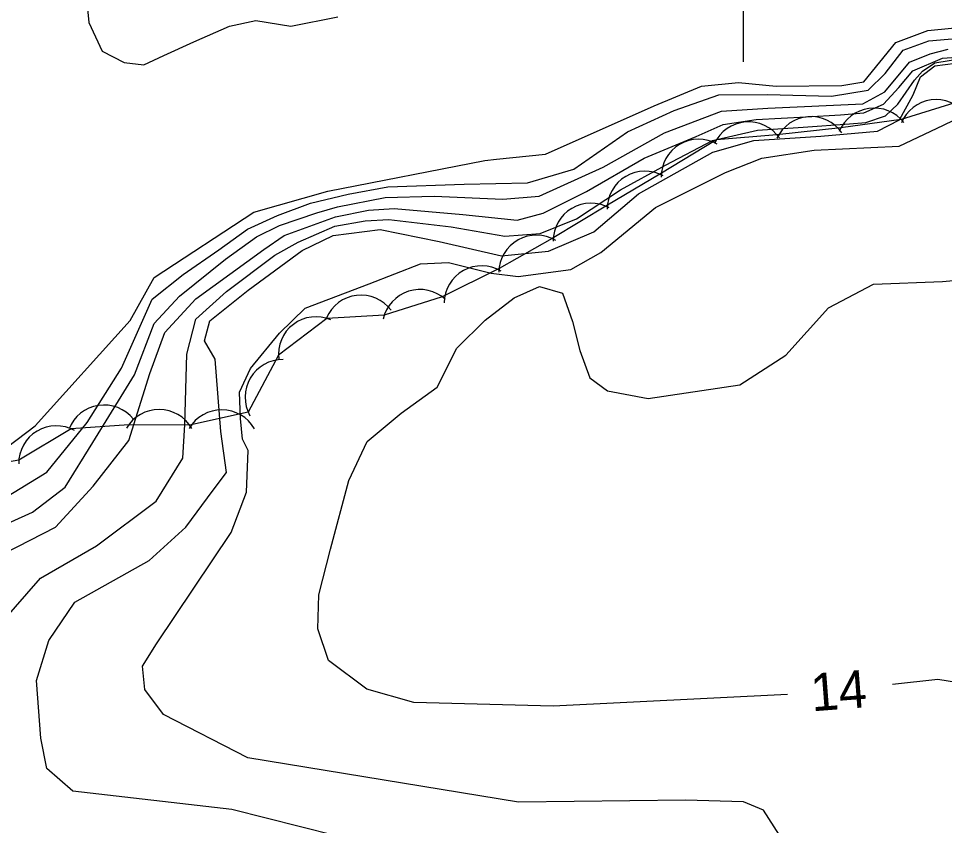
# Model space of a CAD drawing. Extents: x 646142 to 649934, y 5874075 to 5876351.
# Drawn here: x 647942.2 to 648016.1, y 5874929.1 to 5874993.5 of the extents above; entities that cross this region are included whole.
import ezdxf

# ---------------------------------------------------------------- set-up
doc = ezdxf.new("R2010")
doc.units = 0
for name, color, linetype in [('Niveau 1', 7, 'Continuous'), ('Niveau 2', 7, 'Continuous'), ('Niveau 4', 7, 'Continuous'), ('Niveau 44', 7, 'Continuous'), ('Niveau 61', 7, 'Continuous')]:
    doc.layers.add(name, color=color, linetype=linetype)

msp = doc.modelspace()

# ---------------------------------------------------------------- linework, layer by layer
at = {"layer": 'Niveau 1'}
for points in [[(647958.331, 5874960.519), (647957.875, 5874966.289), (647957.02, 5874967.747), (647957.453, 5874969.334), (647960.522, 5874971.779), (647964.82, 5874974.941), (647967.304, 5874976.14), (647971.04, 5874976.634), (647975.748, 5874975.682), (647980.713, 5874974.518), (647984.461, 5874974.894), (647988.092, 5874976.446), (647991.636, 5874979.473), (647997.575, 5874982.801), (648000.855, 5874983.724), (648006.202, 5874984.082), (648010.717, 5874984.476), (648012.462, 5874985.364), (648013.565, 5874987.374), (648014.133, 5874988.797), (648015.288, 5874989.685), (648016.922, 5874989.908)], [(647981.847, 5874905.402), (647984.241, 5874908.074), (647987.016, 5874911.08), (647990.389, 5874915.213), (647991.42, 5874917.926), (647991.186, 5874920.274), (647989.993, 5874922.764), (647987.852, 5874924.09), (647985.312, 5874924.666), (647978.37, 5874925.511), (647959.207, 5874930.348), (647946.527, 5874931.803), (647944.455, 5874933.612), (647943.975, 5874936.055), (647943.635, 5874940.648), (647944.618, 5874943.832), (647946.679, 5874946.887), (647952.616, 5874950.213), (647955.543, 5874952.88), (647957.733, 5874955.83), (647958.776, 5874957.24), (647958.331, 5874960.519)]]:
    msp.add_lwpolyline(points, dxfattribs=at)
at = {"layer": 'Niveau 2'}
for points in [[(647941.012, 5874955.168), (647944.448, 5874957.269), (647947.68, 5874961.227), (647950.401, 5874965.563), (647952.858, 5874971.065), (647955.339, 5874973.047), (647958.179, 5874975.004), (647960.454, 5874976.666), (647962.846, 5874977.743), (647965.486, 5874978.725), (647968.48, 5874979.443), (647971.665, 5874980.032), (647977.743, 5874980.254), (647982.793, 5874980.343), (647986.494, 5874981.431), (647990.779, 5874984.43), (647994.48, 5874986.116), (647998.046, 5874987.37), (648001.911, 5874987.4), (648007.043, 5874987.258), (648009.972, 5874987.731), (648011.328, 5874989.062), (648012.749, 5874990.937), (648014.818, 5874991.682), (648018.831, 5874992.026)], [(647939.599, 5874952.407), (647943.314, 5874954.063), (647945.927, 5874956.08), (647948.127, 5874959.64), (647951.45, 5874965.042), (647953.004, 5874969.133), (647955.045, 5874971.306), (647958.702, 5874974.268), (647961.17, 5874976.036), (647963.012, 5874976.937), (647966.001, 5874977.953), (647967.645, 5874978.446), (647971.434, 5874979.184), (647975.347, 5874979.279), (647980.836, 5874979.054), (647983.724, 5874979.285), (647988.837, 5874981.593), (647993.733, 5874984.351), (647998.258, 5874986.058), (648001.977, 5874986.312), (648009.549, 5874986.655), (648011.297, 5874987.606), (648013.26, 5874989.98), (648014.917, 5874990.654), (648016.338, 5874991.005)], [(647937.028, 5874948.735), (647945.156, 5874952.884), (647948.152, 5874956.161), (647950.994, 5874959.78), (647952.657, 5874965.127), (647953.873, 5874968.404), (647956.334, 5874971.093), (647961.756, 5874975.031), (647963.395, 5874976.148), (647967.488, 5874977.646), (647970.107, 5874978.162), (647972.17, 5874978.295), (647977.645, 5874977.832), (647981.962, 5874977.373), (647984.042, 5874977.939), (647987.491, 5874979.654), (647992.091, 5874982.32), (647996.251, 5874984.048), (647998.41, 5874985.009), (648001.042, 5874985.392), (648005.025, 5874985.613), (648007.767, 5874985.772), (648009.62, 5874985.928), (648011.183, 5874986.621), (648012.414, 5874987.965), (648013.528, 5874989.298), (648015.89, 5874990.31), (648019.603, 5874990.563)], [(647940.86, 5874945.277), (647943.944, 5874948.796), (647948.424, 5874951.385), (647953.162, 5874954.951), (647955.309, 5874958.376), (647955.456, 5874961.066), (647955.608, 5874966.669), (647956.336, 5874969.477), (647958.782, 5874971.684), (647962.641, 5874974.569), (647964.492, 5874975.616), (647967.416, 5874976.891), (647969.847, 5874977.314), (647971.732, 5874977.414), (647976.706, 5874976.843), (647980.987, 5874976.084), (647983.808, 5874976.307), (647986.712, 5874977.491), (647990.214, 5874979.804), (647993.81, 5874981.771), (647997.556, 5874983.723), (648001.146, 5874984.559), (648004.795, 5874984.791), (648008.486, 5874985.058), (648009.793, 5874985.174), (648011.354, 5874985.703), (648012.329, 5874986.633), (648013.651, 5874988.535), (648014.289, 5874989.268), (648015.289, 5874989.933), (648017.419, 5874990.266)], [(647960.071, 5874959.895), (647959.908, 5874961.537), (647959.814, 5874963.661), (647960.692, 5874965.527), (647963.007, 5874968.367), (647965.054, 5874970.351), (647970.176, 5874972.287), (647974.269, 5874973.884), (647976.502, 5874973.989), (647979.893, 5874973.144), (647982.045, 5874972.886), (647986.243, 5874973.426), (647988.646, 5874974.794), (647993.015, 5874978.374), (647998.582, 5874981.185), (648001.483, 5874982.306), (648005.669, 5874982.963), (648012.428, 5874983.286), (648015.984, 5874984.948), (648020.265, 5874987.037)], [(648003.524, 5874939.519), (647984.839, 5874938.596), (647973.728, 5874938.899), (647969.97, 5874939.941), (647966.912, 5874942.237), (647966.072, 5874944.755), (647966.154, 5874947.484), (647967.089, 5874951.126), (647968.549, 5874956.597), (647970.009, 5874959.702), (647972.729, 5874961.986), (647975.59, 5874964.049), (647977.166, 5874967.165), (647979.42, 5874969.403), (647981.721, 5874971.173), (647983.752, 5874972.087), (647985.573, 5874971.56), (647986.39, 5874969.275), (647986.973, 5874966.967), (647987.778, 5874964.799), (647989.178, 5874963.756), (647992.423, 5874963.136), (647999.743, 5874964.225), (648003.398, 5874966.604), (648006.797, 5874970.377), (648010.382, 5874972.275), (648015.904, 5874972.475), (648026.89, 5874973.459)], [(648001.876, 5874924.169), (648003.069, 5874926.421), (648002.883, 5874928.297), (648001.622, 5874930.302), (648000.021, 5874930.97), (647995.404, 5874931.099), (647982.079, 5874930.945), (647960.478, 5874934.462), (647953.757, 5874937.933), (647952.26, 5874939.915), (647952.073, 5874941.792), (647953.196, 5874943.563), (647959.159, 5874952.456), (647960.375, 5874955.659), (647960.516, 5874958.991), (647960.071, 5874959.895)], [(648015.511, 5874940.729), (648011.908, 5874940.324)], [(648018.148, 5874940.285), (648015.511, 5874940.729)]]:
    msp.add_lwpolyline(points, dxfattribs=at)
at = {"layer": 'Niveau 4'}
for points in [[(647947.205, 5874999.072), (647947.795, 5874993.15), (647948.857, 5874990.864), (647950.615, 5874989.964), (647952.184, 5874989.762), (647953.777, 5874990.52), (647956.172, 5874991.598), (647959.027, 5874992.842), (647961.128, 5874993.292), (647963.912, 5874992.854), (647967.652, 5874993.588)], [(647938.969, 5874957.528), (647943.511, 5874960.973), (647951.102, 5874969.378), (647953.025, 5874972.8), (647960.965, 5874978.021), (647966.875, 5874979.691), (647979.38, 5874982.142), (647980.324, 5874982.237), (647984.217, 5874982.628), (647992.889, 5874986.489), (647996.665, 5874988.064), (647999.614, 5874988.36), (648002.622, 5874988.064), (648007.86, 5874988.111), (648009.618, 5874988.407), (648012.168, 5874991.534), (648014.736, 5874992.493), (648018.512, 5874992.872)]]:
    msp.add_lwpolyline(points, dxfattribs=at)
at = {"layer": 'Niveau 44'}
msp.add_lwpolyline([(648017.232, 5874986.84), (648012.603, 5874985.394), (648007.794, 5874984.737), (648002.694, 5874984.179), (647997.857, 5874983.771), (647993.341, 5874981.035), (647989.166, 5874978.561), (647984.766, 5874975.902), (647980.532, 5874973.528), (647975.996, 5874971.255), (647971.371, 5874969.781), (647966.798, 5874969.538), (647962.928, 5874966.608), (647960.514, 5874962.053), (647955.836, 5874961.022), (647950.982, 5874961.047), (647946.389, 5874960.723), (647942.221, 5874958.235), (647937.213, 5874957.341)], dxfattribs=at)
for centre, start, end in [((648015.391, 5874983.994), 37.78338, 157.76133), ((648010.437, 5874983.318), 37.78338, 157.76133), ((648005.406, 5874982.637), 34.82733, 154.80528), ((648000.424, 5874982.218), 34.82733, 154.80528), ((647996.455, 5874980.828), 60.65127, 180.62921), ((647992.153, 5874978.281), 60.65127, 180.62921), ((647987.85, 5874975.733), 60.65127, 180.62921), ((647983.512, 5874973.176), 59.27877, 179.25671), ((647979.15, 5874970.733), 59.27877, 179.25671), ((647974.219, 5874968.838), 47.68198, 167.65992), ((647969.517, 5874968.389), 36.74432, 156.72226), ((647965.927, 5874966.667), 67.12345, 187.10139), ((647963.265, 5874963.249), 89.49139, 209.46933), ((647949.02, 5874959.622), 38.67463, 158.65257), ((647953.4, 5874959.271), 29.69469, 149.67263), ((647958.4, 5874959.243), 29.69469, 149.67263), ((647945.209, 5874957.965), 60.84097, 180.81892)]:
    msp.add_arc(centre, 3, start, end, dxfattribs=at)
at = {"layer": 'Niveau 61'}
msp.add_lwpolyline([(648000, 5875010), (648000, 5875000), (648000, 5874990)], dxfattribs=at)

# ---------------------------------------------------------------- texts
at = {"layer": 'Niveau 2'}
msp.add_text('14', height=3, rotation=4.36763, dxfattribs=at).set_placement((648005.49, 5874938.18))

doc.saveas('drawing.dxf')
